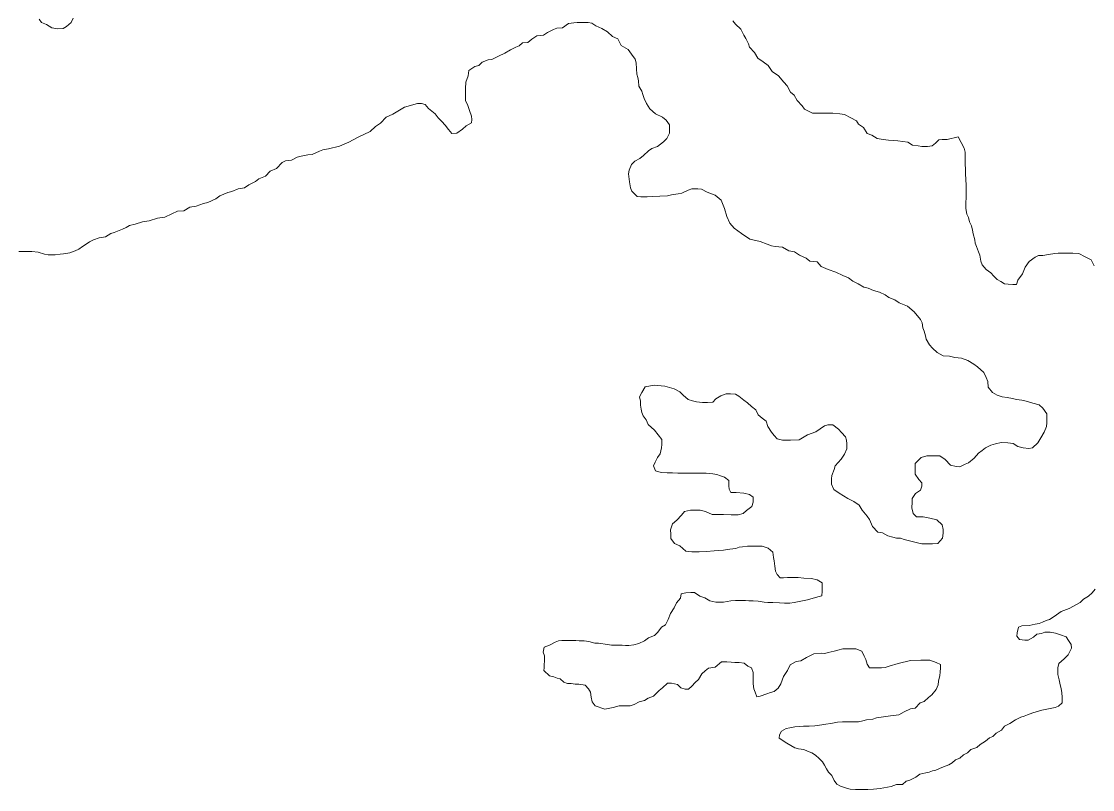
# Model space of a CAD drawing. Extents: x 553962 to 842807, y 8883888 to 9032388.
# Drawn here: x 587242 to 588527, y 8908087 to 8909009 of the extents above; entities that cross this region are included whole.
import ezdxf

# ---------------------------------------------------------------- set-up
doc = ezdxf.new("R2010")
doc.units = 0
doc.header["$LTSCALE"] = 200
doc.layers.add('6', color=7, linetype='Continuous', lineweight=13)

msp = doc.modelspace()

# ---------------------------------------------------------------- linework, layer by layer
at = {"layer": '6'}
for points in [[(587303.7, 8909013.1), (587301.2, 8909007.6), (587295.7, 8909003.1), (587291.6, 8909000.6), (587285.1, 8909000.2), (587278.1, 8909001.2), (587271.7, 8909005.3), (587265.7, 8909007.8), (587262.7, 8909011.8)], [(587547.5, 8908832.7), (587554.5, 8908839.7), (587558.6, 8908841.7), (587565.6, 8908842.6), (587572.6, 8908846.1), (587577.1, 8908847.5), (587585.1, 8908849), (587590.6, 8908849.4), (587599.2, 8908853.4), (587603.2, 8908854.9), (587610.2, 8908856.3), (587623.3, 8908859.2), (587634.3, 8908864.2), (587645.6, 8908870.1), (587660, 8908876.8), (587666.5, 8908882.8), (587672.5, 8908886.8), (587679.1, 8908894.2), (587687.1, 8908897.7), (587701.2, 8908906.1), (587716.7, 8908910.5), (587721.7, 8908910.5), (587726.2, 8908909.4), (587730.2, 8908904.4), (587738.2, 8908898.3), (587741.6, 8908893.3), (587746.1, 8908888.8), (587750.1, 8908884.7), (587754, 8908879.2), (587758, 8908874.7), (587764, 8908875.1), (587771, 8908879.6), (587775.1, 8908883.6), (587781.6, 8908887.5), (587782.1, 8908891.5), (587781.7, 8908895.5), (587779.2, 8908902.1), (587777.2, 8908908.1), (587774.3, 8908914.1), (587774.3, 8908921.6), (587774.4, 8908928.6), (587775, 8908936.2), (587777.5, 8908943.6), (587778.6, 8908950.1), (587785.6, 8908955.1), (587790.6, 8908956.1), (587794.6, 8908960.1), (587801.7, 8908963), (587806.2, 8908963.5), (587814.2, 8908967.4), (587821.7, 8908970.9), (587828.3, 8908974.8), (587834.8, 8908978.3), (587838.8, 8908979.8), (587842.8, 8908983.3), (587849.3, 8908983.7), (587853.9, 8908987.7), (587859.9, 8908991.7), (587867.9, 8908992.6), (587873, 8908995.6), (587880, 8908999.5), (587884, 8909001), (587891, 8909001.5), (587898, 8909006.4), (587904.6, 8909007.4), (587908.6, 8909007.9), (587915.1, 8909007.8), (587921.6, 8909007.8), (587926.1, 8909006.8), (587931, 8909003.7), (587938, 8909000.7), (587945, 8908996.6), (587951, 8908991.1), (587957.4, 8908988), (587961.4, 8908980), (587969.8, 8908975.4), (587973.8, 8908969.9), (587978.2, 8908963.8), (587979.2, 8908959.3), (587979.7, 8908952.3), (587980.1, 8908945.8), (587981.1, 8908941.8), (587982.1, 8908937.8), (587982.5, 8908931.3), (587986, 8908925.2), (587987.4, 8908921.2), (587988.9, 8908916.7), (587991.8, 8908910.7), (587995.8, 8908904.1), (588002.3, 8908898.1), (588010.7, 8908894), (588015.2, 8908890.5), (588019.2, 8908885), (588019.1, 8908880.4), (588019.1, 8908874.9), (588016, 8908868.5), (588012, 8908864.5), (588005, 8908859), (587997.9, 8908856.6), (587993.9, 8908853.6), (587987.9, 8908848.1)], [(588365.6, 8908870.4), (588352.6, 8908867.4), (588346.6, 8908867.5), (588342.6, 8908867), (588338.6, 8908863), (588334.5, 8908859.6), (588329, 8908859.1), (588322, 8908859.1), (588317.5, 8908859.7), (588311, 8908860.7), (588305.1, 8908864.2), (588293.1, 8908865.8), (588282.1, 8908866.4), (588275.6, 8908867.4), (588268.6, 8908868.5), (588262.1, 8908872.5), (588256.6, 8908874.6), (588252.2, 8908881.6), (588246.2, 8908885.7), (588243.7, 8908889.7), (588236.7, 8908893.2), (588229.3, 8908897.3), (588223.8, 8908898.3), (588215.3, 8908898.9), (588207.8, 8908898.9), (588200.3, 8908899), (588190.8, 8908899.1), (588181.3, 8908903.6), (588178.3, 8908907.7), (588172.4, 8908914.2), (588168.9, 8908920.7), (588164.4, 8908924.3), (588160.5, 8908931.8), (588156.5, 8908936.3), (588150.1, 8908943.9), (588142.6, 8908948.9), (588137.7, 8908956), (588131.7, 8908960.5), (588125.2, 8908965.1), (588121.3, 8908971.6), (588115.3, 8908978.2), (588113.9, 8908982.2), (588110.9, 8908988.7), (588108.4, 8908992.7), (588105, 8908999.8), (588098.5, 8909005.8), (588095.1, 8909009.8)], [(588529, 8908715.6), (588525.1, 8908723.1), (588518.1, 8908726.7), (588510.6, 8908730.7), (588503.1, 8908730.8), (588493.6, 8908730.8), (588485.6, 8908730.9), (588481.6, 8908730.4), (588474.1, 8908729.4), (588467.1, 8908728), (588462.1, 8908728), (588458.1, 8908726), (588451, 8908721.1), (588446, 8908714.1), (588442.9, 8908706.1), (588437.3, 8908698.6), (588435.8, 8908693.1), (588431.3, 8908693.2), (588425.8, 8908693.7), (588421.3, 8908694.2), (588416.8, 8908696.8), (588412.3, 8908699.3), (588408.4, 8908703.3), (588404.9, 8908707.4), (588399.4, 8908711.4), (588394.5, 8908716.9), (588393, 8908721.5), (588391.6, 8908728.5), (588390.1, 8908732.5), (588387.6, 8908739), (588386.2, 8908743), (588385.7, 8908747.1), (588383.7, 8908754.1), (588382.8, 8908758.6), (588381.8, 8908763.6), (588379.3, 8908768.6), (588377.9, 8908773.6), (588375.9, 8908777.7), (588375, 8908784.7), (588375, 8908789.7), (588375.1, 8908799.2), (588375.1, 8908805.2), (588375.2, 8908813.7), (588374.7, 8908818.2), (588374.3, 8908827.2), (588374.3, 8908831.7), (588373.9, 8908837.8), (588373.9, 8908843.3), (588374, 8908847.3), (588374, 8908852.3), (588373, 8908856.8), (588365.6, 8908870.4)], [(587987.9, 8908848.1), (587983.8, 8908844.6), (587977.8, 8908841.2), (587973.8, 8908837.2), (587970.7, 8908830.7), (587970.2, 8908826.2), (587971.1, 8908816.7), (587972.6, 8908809.2), (587974, 8908805.2), (587980.5, 8908799.1), (587985, 8908798.6), (587992.5, 8908798.5), (587998.5, 8908799), (588007.5, 8908799.4), (588017, 8908799.8), (588021.5, 8908800.8), (588029.6, 8908802.3), (588034.1, 8908802.8), (588041.6, 8908806.7), (588046.1, 8908808.2), (588053.1, 8908808.1), (588057.6, 8908807.6), (588064.6, 8908804.1), (588074.1, 8908800.5), (588081.4, 8908794.7), (588085.1, 8908784.4), (588088, 8908774.9), (588091.7, 8908766.9), (588096.8, 8908761.1), (588105.6, 8908754.5), (588105.6, 8908754.5), (588115.8, 8908747.9), (588115.8, 8908747.9), (588128.2, 8908745), (588128.2, 8908745), (588136.5, 8908741.8), (588141.5, 8908739.8), (588146, 8908738.8), (588155, 8908738.2), (588162.4, 8908733.7), (588169.4, 8908732.6), (588175.4, 8908728.6), (588183.4, 8908725), (588187.8, 8908721.5), (588196.3, 8908720.4), (588201.3, 8908714.9), (588209.8, 8908711.3), (588218.8, 8908708.2), (588227.2, 8908704.2), (588234.2, 8908701.1), (588239.2, 8908697.1), (588245.7, 8908694.1), (588252.6, 8908690), (588257.6, 8908689), (588264.1, 8908685.9), (588271.1, 8908683.9), (588278.1, 8908680.8), (588282.6, 8908677.8), (588289.5, 8908674.7), (588295, 8908671.2), (588305, 8908667.1), (588313, 8908660.3), (588320.4, 8908651.3), (588322.4, 8908647.3), (588323.4, 8908641.3), (588324.8, 8908637.3), (588326.3, 8908631.8), (588327.3, 8908627.8), (588331.2, 8908620.7), (588334.7, 8908616.7), (588340.6, 8908611.7), (588347.6, 8908607.6), (588355.1, 8908607.1), (588361.6, 8908605.5), (588369.6, 8908605), (588377.1, 8908601.9), (588384.6, 8908597.8), (588389, 8908594.3), (588396.5, 8908587.8), (588399.4, 8908581.7), (588401.4, 8908576.7), (588401.8, 8908570.2), (588406.8, 8908563.7), (588412.3, 8908560.6), (588418.3, 8908558.6), (588424.3, 8908557.5), (588430.8, 8908556.5), (588435.8, 8908555.4), (588442.2, 8908554.4), (588447.2, 8908553.4), (588455.2, 8908550.8), (588462.7, 8908548.8), (588467.2, 8908544.7), (588472.1, 8908538.2), (588472.1, 8908534.2), (588472.1, 8908527.2), (588471.5, 8908522.7), (588469, 8908516.2), (588464.9, 8908509.2), (588461.4, 8908503.2), (588454.8, 8908497.2)], [(587238.6, 8908733.1), (587243.1, 8908733.1), (587250.1, 8908733), (587254.1, 8908733), (587261.6, 8908732), (587269.1, 8908729.9), (587273.6, 8908728.9), (587278.1, 8908728.8), (587282.1, 8908728.8), (587288.1, 8908729.8), (587292.1, 8908730.2), (587299.6, 8908731.2), (587306.1, 8908733.7), (587310.6, 8908735.6), (587314.7, 8908739.1), (587319.2, 8908741.6), (587323.2, 8908744.6), (587328.2, 8908747), (587334.8, 8908749.5), (587342.3, 8908750.4), (587348.8, 8908754.4), (587352.8, 8908755.9), (587358.8, 8908758.3), (587362.8, 8908759.8), (587367.3, 8908761.8), (587371.4, 8908764.3), (587377.9, 8908765.7), (587386.9, 8908768.7), (587394.9, 8908769.6), (587405, 8908773.1), (587413.5, 8908774), (587422, 8908778), (587429, 8908781.4), (587436.5, 8908781.9), (587443.6, 8908786.3), (587451.1, 8908787.3), (587460.1, 8908790.7), (587465.1, 8908791.7), (587474.7, 8908796.1), (587479.7, 8908799.6), (587489.2, 8908803.6), (587494.2, 8908805), (587501.8, 8908808), (587509.3, 8908809.4), (587514.3, 8908812.9), (587522.3, 8908816.8), (587526.4, 8908820.3), (587534.4, 8908823.3), (587539.9, 8908829.2), (587547.5, 8908832.7)], [(587990.2, 8908570.4), (587986, 8908563.7), (587983.4, 8908558.5), (587984.3, 8908553.3), (587984.3, 8908548.5), (587985.2, 8908543.7), (587986, 8908539.8), (587987.8, 8908535.8), (587991.3, 8908531), (587993.8, 8908525.3), (588001.3, 8908518.3), (588005.7, 8908512.7), (588010.2, 8908507.2), (588010.2, 8908501.2), (588009.6, 8908497.2), (588008.1, 8908490.2), (588005, 8908485.7), (588002, 8908480.2), (588000, 8908475.7), (588002.4, 8908469.7), (588009.4, 8908467.6), (588016.4, 8908467.1), (588022.9, 8908467.1), (588029.4, 8908467), (588036.4, 8908467), (588045.4, 8908466.9), (588052.4, 8908466.9), (588059.4, 8908466.8), (588063.4, 8908466.8), (588071.4, 8908466.2), (588075.9, 8908465.2), (588080.4, 8908463.7), (588085.4, 8908462.1), (588090.4, 8908458.1), (588090.3, 8908451.6), (588090.8, 8908447.6), (588092.8, 8908443.6), (588099.3, 8908443.5), (588108.3, 8908442.9), (588115.2, 8908441.4), (588119.7, 8908437.9), (588119.7, 8908431.9), (588118.1, 8908426.9), (588111.6, 8908421.9), (588107.6, 8908418.4), (588101.6, 8908417), (588093.1, 8908417), (588084.1, 8908417.1), (588075.1, 8908417.1), (588070.5, 8908417.2), (588062.6, 8908420.7), (588056.1, 8908422.3), (588050.1, 8908422.3), (588044.6, 8908422.3), (588037.1, 8908420.9), (588033.5, 8908416.4), (588028, 8908410.4), (588022.9, 8908406), (588020.4, 8908399), (588020.8, 8908393.5), (588020.8, 8908388.5), (588025.3, 8908382.4), (588031.7, 8908379.4), (588038.7, 8908373.3), (588046.2, 8908372.3), (588050.2, 8908372.2), (588054.7, 8908372.2), (588063.7, 8908372.7), (588072.7, 8908373.6), (588084.2, 8908374.5), (588091.7, 8908375.5), (588098.8, 8908376.4), (588102.8, 8908377.9), (588106.8, 8908378.4), (588112.8, 8908379.3), (588117.3, 8908379.3), (588124.3, 8908379.3), (588130.3, 8908379.2), (588137.8, 8908376.7), (588143.2, 8908372.1), (588144.2, 8908365.6), (588144.7, 8908361.6), (588145.6, 8908355.1), (588146.6, 8908349.1), (588148.5, 8908345.1), (588152, 8908341), (588156, 8908341), (588161, 8908341.5), (588165, 8908341.4), (588173.5, 8908341.4), (588180.5, 8908340.8), (588189.5, 8908340.3), (588196.5, 8908338.7), (588202.5, 8908335.2), (588202.5, 8908331.2), (588202.4, 8908325.2), (588201.9, 8908319.7), (588197.3, 8908318.2), (588184.8, 8908314.8), (588168.8, 8908311.4), (588163.8, 8908310.9)], [(588087.2, 8908562), (588080.7, 8908559.8), (588075, 8908555.9), (588071.2, 8908552.2), (588064.7, 8908551.7), (588058.7, 8908551.7), (588051.7, 8908552.3), (588046.8, 8908553.8), (588041.8, 8908555.4), (588035.8, 8908560.4), (588031.8, 8908564.4), (588024.8, 8908568), (588013.5, 8908571.1), (588000.9, 8908572.4), (587990.2, 8908570.4)], [(588454.8, 8908497.2), (588450.3, 8908496.3), (588443.8, 8908497.3), (588437.3, 8908498.9), (588431.8, 8908502.4), (588425.4, 8908503.4), (588417.3, 8908503.5), (588410.3, 8908502), (588404.8, 8908500.6), (588398.3, 8908497.1), (588394.3, 8908494.1), (588390.2, 8908490.7), (588384.7, 8908484.7), (588378.2, 8908479.2), (588374.1, 8908477.8), (588367.6, 8908474.3), (588363.1, 8908474.8), (588356.6, 8908476.4), (588350.2, 8908483.4), (588343.7, 8908487.5), (588336.7, 8908487.5), (588328.2, 8908487.6), (588321.2, 8908485.6), (588314.1, 8908478.6), (588314.1, 8908471.6), (588314, 8908465.6), (588318.5, 8908459.1), (588321.9, 8908455.1), (588321.9, 8908451.1), (588320.4, 8908446.6), (588314.3, 8908442.6), (588310.3, 8908436.6), (588310.3, 8908432.1), (588310.2, 8908425.1), (588311.7, 8908418.6), (588315.6, 8908414.5), (588323.6, 8908414.5), (588331.6, 8908412.9), (588340.1, 8908410.9), (588346.6, 8908404.8), (588347.5, 8908399.3), (588347.5, 8908394.8), (588347, 8908388.8), (588341.4, 8908382.3), (588334.9, 8908381.9), (588329.9, 8908381.9), (588321.9, 8908382), (588316.9, 8908383), (588307.4, 8908385.6), (588300.9, 8908387.1), (588296.4, 8908388.6), (588291.5, 8908388.9), (588287.1, 8908390), (588281.1, 8908391.5), (588274.7, 8908395.1), (588269.2, 8908396.1), (588262.7, 8908402.7), (588259.3, 8908411.2), (588256.3, 8908415.2), (588250.3, 8908422.3), (588246.9, 8908428.3), (588240.4, 8908432.9), (588233.4, 8908436.4), (588223, 8908443), (588216.5, 8908447.1), (588213.6, 8908453.6), (588213.6, 8908460.1), (588214.1, 8908464.1), (588216.7, 8908471.1), (588218.2, 8908475.6), (588225.3, 8908483.5), (588229.3, 8908489.5), (588231.9, 8908496), (588231.9, 8908502), (588231.5, 8908506.5), (588230.5, 8908510.6), (588225.5, 8908515.6), (588222.1, 8908519.6), (588215.1, 8908524.7), (588209.1, 8908524.7), (588205.1, 8908523.7), (588195, 8908516.3), (588185, 8908512.8), (588175, 8908506.9), (588164.4, 8908506.5), (588154.9, 8908506.5), (588148.5, 8908508.1), (588145, 8908512.1), (588141.5, 8908516.1), (588137.1, 8908522.7), (588135.1, 8908529.2), (588130.6, 8908532.7), (588125.6, 8908536.7), (588123, 8908542.8), (588117.8, 8908546.7), (588113, 8908551.1), (588108.6, 8908554.6), (588102.5, 8908559.4), (588098.6, 8908561.6), (588092.5, 8908562), (588087.2, 8908562)], [(588163.8, 8908310.9), (588157.3, 8908310.9), (588151.3, 8908311), (588143.3, 8908311.5), (588137.3, 8908311.6), (588132.8, 8908312.1), (588125.8, 8908313.2), (588119.8, 8908313.7), (588114.3, 8908313.7), (588110.3, 8908313.8), (588104.3, 8908313.8), (588098.3, 8908313.8), (588092.8, 8908313.4), (588084.2, 8908311.9), (588080.2, 8908312), (588074.8, 8908312), (588067.8, 8908313.5), (588061.8, 8908317.1), (588055.8, 8908319.1), (588049.3, 8908323.7), (588044.8, 8908323.7), (588038.8, 8908323.2), (588033.3, 8908321.8), (588032.3, 8908316.8), (588027.7, 8908311.3), (588024.7, 8908305.3), (588020.6, 8908298.3), (588017.6, 8908291.3), (588014.5, 8908284.8), (588009.5, 8908281.9), (588005.4, 8908275.9), (588001.4, 8908271.9), (587993.9, 8908269), (587989.3, 8908265.5), (587982.3, 8908262.5), (587976.3, 8908260.6), (587970.3, 8908260.1), (587966.3, 8908260.1), (587962.3, 8908260.2), (587957.8, 8908260.2), (587953.8, 8908260.2), (587949.8, 8908260.2), (587944.8, 8908261.3), (587934.2, 8908262.6), (587929.8, 8908262.6), (587922.3, 8908264.7), (587916.8, 8908265.7), (587910.8, 8908265.7), (587906.8, 8908265.8), (587902.3, 8908265.8), (587895.8, 8908265.8), (587890.2, 8908265.9), (587886.2, 8908265.4), (587882.2, 8908263.9), (587875.2, 8908260.4), (587868.7, 8908258), (587867.6, 8908252), (587869.1, 8908247.5), (587869.1, 8908241), (587869, 8908237), (587869, 8908233), (587868.5, 8908229.8)], [(588475.3, 8908291.3), (588480.8, 8908294.8), (588489.3, 8908300.7), (588498.9, 8908304.2), (588503.9, 8908307.2), (588511.9, 8908311.6), (588516, 8908315.6), (588522, 8908319.1), (588526.5, 8908323), (588530.1, 8908327.5)], [(588160, 8908142.7), (588169.5, 8908137.1), (588174, 8908136.1), (588180.5, 8908135), (588184.9, 8908133), (588189.9, 8908131), (588194.4, 8908128.4), (588198.9, 8908124.4), (588202.8, 8908120.4), (588205.3, 8908116.3), (588207.8, 8908111.8), (588210.2, 8908107.8), (588214.2, 8908103.8), (588216.7, 8908097.8), (588220.2, 8908093.7), (588224.6, 8908091.2), (588231.6, 8908088.6), (588236.1, 8908087.6), (588242.6, 8908087.1), (588246.6, 8908087), (588253.1, 8908087), (588257.1, 8908087), (588264.1, 8908087.4), (588272.1, 8908088.4), (588276.6, 8908089.3), (588285.2, 8908090.8), (588291.7, 8908093.2), (588298.7, 8908093.2), (588303.2, 8908097.2), (588307.7, 8908098.2), (588314.8, 8908102.1), (588319.8, 8908105.6), (588326.8, 8908107), (588330.8, 8908108), (588334.8, 8908109.5), (588338.8, 8908110.5), (588343.3, 8908112.4), (588347.9, 8908114.4), (588354.4, 8908116.9), (588358.4, 8908119.3), (588362.4, 8908122.8), (588367.5, 8908124.8), (588372, 8908128.8), (588377, 8908131.2), (588381, 8908135.2), (588388.1, 8908137.7), (588392.1, 8908141.2), (588398.6, 8908145.1), (588403.2, 8908149.1), (588407.2, 8908150.6), (588411.2, 8908154.6), (588417.7, 8908158.5), (588421.3, 8908163), (588427.8, 8908166.4), (588434.3, 8908170.9), (588440.9, 8908173.9), (588444.9, 8908175.3), (588448.9, 8908176.8), (588455.4, 8908179.3), (588459.4, 8908180.3), (588465.9, 8908182.2), (588471.9, 8908183.7), (588476, 8908184.2), (588482, 8908185.6), (588486, 8908187.1), (588490.5, 8908191.1), (588490.6, 8908197.6), (588490.1, 8908203.6), (588489.1, 8908208.1), (588487.7, 8908214.6), (588486.7, 8908218.6), (588485.3, 8908225.2), (588485.3, 8908229.2), (588485.3, 8908233.2), (588486.4, 8908238.2), (588492.9, 8908244.1), (588497.5, 8908248.6), (588501.5, 8908256.6), (588501.1, 8908261.1), (588498.1, 8908266.1), (588495.1, 8908270.2), (588488.6, 8908272.7), (588482.6, 8908274.7), (588476.2, 8908275.8), (588469.6, 8908275.8), (588465.6, 8908274.4), (588460.1, 8908273.4), (588456.1, 8908269.9), (588449.6, 8908266.4), (588445.6, 8908266.5), (588439.1, 8908267), (588436.1, 8908271), (588436.6, 8908275.1), (588438.2, 8908282.1), (588442.2, 8908283.5), (588450.7, 8908284), (588458.2, 8908285.4), (588462.7, 8908286.4), (588466.7, 8908287.9), (588471.2, 8908289.8), (588475.3, 8908291.3)], [(587962.8, 8908187.6), (587966.8, 8908187.5), (587972.2, 8908187.5), (587976.8, 8908189), (587982.8, 8908192.4), (587989.3, 8908193.9), (587993.8, 8908196.9), (587999.9, 8908199.3), (588006.9, 8908205.8), (588010.9, 8908209.3), (588017, 8908214.7), (588021.5, 8908214.7), (588029, 8908213.2), (588032.9, 8908209.1), (588037.9, 8908207.6), (588041.9, 8908207.6), (588046, 8908211), (588050, 8908215.5), (588054, 8908219), (588058.1, 8908226), (588062.1, 8908229.5), (588066.1, 8908232.9), (588074.2, 8908233.9), (588081.7, 8908240.3), (588088.2, 8908240.3), (588093.2, 8908239.8), (588097.7, 8908239.7), (588102.7, 8908239.7), (588108.7, 8908238.7), (588113.2, 8908235.1), (588117.7, 8908233.1), (588119.6, 8908227.6), (588119.6, 8908223.6), (588119.6, 8908218.1), (588119.5, 8908214.1), (588120.5, 8908208), (588122, 8908204), (588123.9, 8908198.5), (588127.9, 8908199), (588135.9, 8908201.9), (588140.5, 8908203.4), (588145, 8908204.9), (588149.5, 8908208.8), (588153, 8908213.8), (588156.1, 8908222.8), (588160.7, 8908229.8), (588164.2, 8908236.8), (588171.2, 8908240.8), (588176.8, 8908241.7), (588183.8, 8908245.7), (588192.3, 8908250.1), (588201.8, 8908250.6), (588205.8, 8908250.5), (588209.8, 8908251.5), (588216.9, 8908253), (588221.4, 8908254.4), (588227.4, 8908255.9), (588234.4, 8908255.9), (588238.9, 8908255.8), (588242.9, 8908255.8), (588249.9, 8908253.2), (588252.8, 8908247.2), (588254.8, 8908243.2), (588256.3, 8908237.7), (588259.2, 8908233.2)], [(588259.2, 8908233.2), (588267.7, 8908233.1), (588273.7, 8908233.1), (588278.2, 8908233.5), (588282.8, 8908235), (588293.8, 8908238.4), (588308.3, 8908241.8), (588320.8, 8908242.3), (588331.8, 8908242.2), (588339.3, 8908239.6), (588344.3, 8908237.1), (588344.3, 8908233.1), (588344.2, 8908228.1), (588343.7, 8908224.1), (588342.1, 8908217.1), (588341.6, 8908212.6), (588339.1, 8908207.1), (588334, 8908200.6), (588330, 8908197.6), (588325, 8908192.7), (588319.9, 8908191.2), (588313.9, 8908184.7), (588308.4, 8908183.8), (588300.8, 8908180.3), (588294.3, 8908176.8), (588284.3, 8908175.4), (588273.3, 8908174), (588267.8, 8908173), (588263.3, 8908171.6), (588255.8, 8908170.6), (588251.2, 8908169.6), (588246.2, 8908168.2), (588239.2, 8908168.2), (588233.2, 8908168.2), (588226.7, 8908168.3), (588220.7, 8908167.8), (588216.7, 8908167.3)], [(587868.5, 8908229.8), (587875.3, 8908223.7), (587880.4, 8908222.4), (587884.3, 8908220.8), (587888, 8908220.1), (587892.4, 8908216.1), (587896.9, 8908214.5), (587901.4, 8908214.5), (587905.9, 8908213.5), (587910.4, 8908213.4), (587917.9, 8908212.4), (587921.9, 8908207.8), (587924.4, 8908203.8), (587925.3, 8908197.8), (587926.3, 8908192.3), (587930.2, 8908187.5), (587930.2, 8908187.5), (587930.2, 8908187.5), (587930.2, 8908187.5), (587941.7, 8908183.6), (587941.7, 8908183.6), (587941.7, 8908183.6), (587951.7, 8908185.6), (587958.8, 8908187.6), (587962.8, 8908187.6)], [(588216.7, 8908167.3), (588212.7, 8908166.4), (588206.7, 8908165.4), (588202.2, 8908164.9), (588193.7, 8908163.5), (588186.7, 8908163), (588180.2, 8908163.1), (588175.7, 8908162.6), (588169.7, 8908162.2), (588163.6, 8908161.2), (588159.1, 8908160.2), (588153.6, 8908157.2), (588151.1, 8908152.8), (588151, 8908148.8), (588160, 8908142.7)]]:
    msp.add_lwpolyline(points, dxfattribs=at)

doc.saveas('drawing.dxf')
